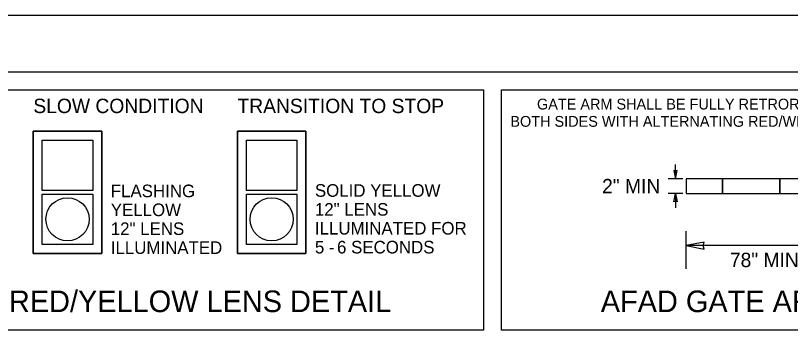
# Model space of a CAD drawing. Extents: x 99999.1 to 100095.7, y 99995 to 100010.7.
# Drawn here: x 100004.94 to 100009.243, y 100008.887 to 100010.687 of the extents above; entities that cross this region are included whole.
import ezdxf

# ---------------------------------------------------------------- set-up
doc = ezdxf.new("R2010")
doc.units = 0
for name, color, linetype in [('SH_GI_PlotLimits', 7, 'Continuous'), ('SH_GI_SheetBorder', 7, 'Continuous'), ('TR_WZ_WorkZoneDetails', 7, 'Continuous')]:
    doc.layers.add(name, color=color, linetype=linetype)

msp = doc.modelspace()

# ---------------------------------------------------------------- linework, layer by layer
at = {"layer": 'SH_GI_PlotLimits'}
msp.add_lwpolyline([(99999.0625, 99999.6875), (100016.0625, 99999.6875), (100016.0625, 100010.6875), (99999.0625, 100010.6875)], close=True, dxfattribs=at)
at = {"layer": 'SH_GI_SheetBorder'}
msp.add_line((100000, 100010.375), (100015.75, 100010.375), dxfattribs=at)
at = {"layer": 'TR_WZ_WorkZoneDetails'}
for p, q in [((100008.6043, 100009.779), (100008.6043, 100009.859)), ((100008.6443, 100009.779), (100008.5643, 100009.779)), ((100008.6443, 100009.699), (100008.5643, 100009.699)), ((100008.6043, 100009.699), (100008.6043, 100009.619)), ((100008.6643, 100009.279), (100008.6643, 100009.489)), ((100010.4643, 100009.409), (100008.6643, 100009.409))]:
    msp.add_line(p, q, dxfattribs=at)
for points in [[(100003.7984, 100009.1532), (100003.7984, 100010.275), (100007.5374, 100010.275), (100007.5374, 100008.939), (100004.2627, 100008.939)], [(100005.039, 100010.045), (100005.419, 100010.045), (100005.419, 100009.365), (100005.039, 100009.365), (100005.039, 100010.045)], [(100006.1723, 100010.045), (100006.5523, 100010.045), (100006.5523, 100009.365), (100006.1723, 100009.365), (100006.1723, 100010.045)], [(100005.089, 100009.995), (100005.369, 100009.995), (100005.369, 100009.715), (100005.089, 100009.715), (100005.089, 100009.995)], [(100006.2223, 100009.995), (100006.5023, 100009.995), (100006.5023, 100009.715), (100006.2223, 100009.715), (100006.2223, 100009.995)], [(100008.6643, 100009.699), (100008.8643, 100009.699), (100008.8643, 100009.779), (100008.6643, 100009.779), (100008.6643, 100009.699)], [(100010.4643, 100009.779), (100008.6643, 100009.779), (100008.6643, 100009.699), (100010.4643, 100009.699), (100010.4643, 100009.779)], [(100008.8643, 100009.699), (100009.1843, 100009.699), (100009.1843, 100009.779), (100008.8643, 100009.779), (100008.8643, 100009.699)], [(100009.1843, 100009.699), (100009.5043, 100009.699), (100009.5043, 100009.779), (100009.1843, 100009.779), (100009.1843, 100009.699)], [(100005.089, 100009.695), (100005.369, 100009.695), (100005.369, 100009.415), (100005.089, 100009.415), (100005.089, 100009.695)], [(100006.2223, 100009.695), (100006.5023, 100009.695), (100006.5023, 100009.415), (100006.2223, 100009.415), (100006.2223, 100009.695)]]:
    msp.add_lwpolyline(points, dxfattribs=at)
for points in [[(100007.6374, 100010.275), (100010.9639, 100010.275), (100010.9639, 100008.939), (100007.6374, 100008.939)], [(100005.419, 100010.045), (100005.039, 100010.045), (100005.039, 100009.365), (100005.419, 100009.365)], [(100006.5523, 100010.045), (100006.1723, 100010.045), (100006.1723, 100009.365), (100006.5523, 100009.365)], [(100005.089, 100009.995), (100005.369, 100009.995), (100005.369, 100009.715), (100005.089, 100009.715)], [(100006.2223, 100009.995), (100006.5023, 100009.995), (100006.5023, 100009.715), (100006.2223, 100009.715)], [(100008.6043, 100009.779), (100008.6136, 100009.8262), (100008.6043, 100009.824), (100008.5951, 100009.8262)], [(100005.089, 100009.695), (100005.369, 100009.695), (100005.369, 100009.415), (100005.089, 100009.415)], [(100006.2223, 100009.695), (100006.5023, 100009.695), (100006.5023, 100009.415), (100006.2223, 100009.415)], [(100008.6043, 100009.699), (100008.6136, 100009.6518), (100008.6043, 100009.654), (100008.5951, 100009.6518)], [(100008.6643, 100009.409), (100008.7626, 100009.3897), (100008.7581, 100009.409), (100008.7626, 100009.4283)]]:
    msp.add_lwpolyline(points, close=True, dxfattribs=at)
for centre in [(100005.229, 100009.555), (100006.3623, 100009.555)]:
    msp.add_circle(centre, 0.12, dxfattribs=at)

# ---------------------------------------------------------------- texts
for s, height, p in [('SLOW CONDITION', 0.08, (100005.039, 100010.145)), ('TRANSITION TO STOP', 0.08, (100006.1723, 100010.145)), ('GATE ARM SHALL BE FULLY RETROREFLECTIVE ON', 0.06, (100007.8352, 100010.165)), ('BOTH SIDES WITH ALTERNATING RED/WHITE SHEETING', 0.06, (100007.6874, 100010.069)), ('FLASHING', 0.07, (100005.469, 100009.6775)), ('SOLID YELLOW', 0.07, (100006.6023, 100009.68)), ('YELLOW', 0.07, (100005.469, 100009.5725)), ('12" LENS ', 0.07, (100006.6023, 100009.575)), ('12" LENS ', 0.07, (100005.469, 100009.4675)), ('ILLUMINATED FOR', 0.07, (100006.6023, 100009.47)), ('ILLUMINATED', 0.07, (100005.469, 100009.3625)), ('5', 0.07, (100006.6023, 100009.365)), ('6 SECONDS', 0.07, (100006.7251, 100009.365)), ('-', 0.07, (100006.6796, 100009.365)), ('78" MIN (SEE NOTE 10)', 0.08, (100008.9061, 100009.289))]:
    msp.add_text(s, height=height, dxfattribs=at).set_placement(p)
for s, height, p in [('2" MIN', 0.08, (100008.1966, 100009.699)), ('AFAD RED/YELLOW LENS DETAIL', 0.12, (100004.4311, 100009.039)), ('AFAD GATE ARM DETAIL', 0.12, (100008.1893, 100009.039))]:
    msp.add_text(s, height=height, rotation=360, dxfattribs=at).set_placement(p)

doc.saveas('drawing.dxf')
